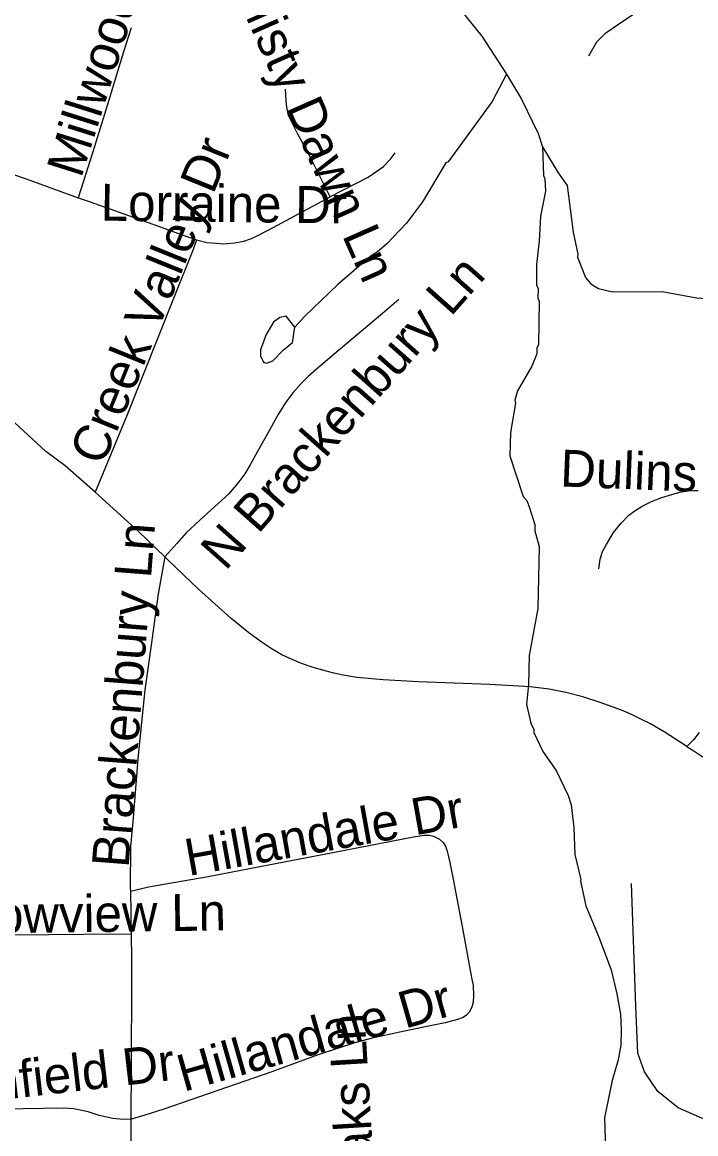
# Model space of a CAD drawing. Extents: x 1383679 to 1536984, y 460658 to 651027.
# Drawn here: x 1474850 to 1476588, y 504672 to 507536 of the extents above; entities that cross this region are included whole.
import ezdxf

# ---------------------------------------------------------------- set-up
doc = ezdxf.new("R2010")
doc.units = 0
for name, color, linetype in [('Exist Hydrographic Misc Water Feature', 7, 'Continuous'), ('Exist Road Non-System Type 51', 7, 'Continuous'), ('Exist Road Non-System Type 51 Label', 7, 'Continuous'), ('Exist Road Secondary Type 51 Attributed', 7, 'Continuous')]:
    doc.layers.add(name, color=color, linetype=linetype)

msp = doc.modelspace()

# ---------------------------------------------------------------- linework, layer by layer
at = {"layer": 'Exist Hydrographic Misc Water Feature'}
for points in [[(1475908.3, 507649.7), (1475984.8, 507563.1), (1476035.6, 507500.1), (1476099.3, 507402)], [(1476099.3, 507402), (1476062.2, 507331.5), (1475948.9, 507176.3), (1475943, 507174), (1475883, 507073.2), (1475841.8, 507018.1), (1475790.7, 506965.2), (1475766.2, 506943.7), (1475750, 506934), (1475664.5, 506859.8), (1475578.8, 506777.6), (1475553.5, 506750.5)], [(1476099.3, 507402), (1476138.5, 507337.9), (1476180.7, 507249), (1476192.6, 507215.2)], [(1476192.6, 507215.2), (1476194.6, 507140.8), (1476198.3, 507132.7), (1476199.7, 507100.6), (1476186.9, 507036), (1476183.8, 506971.6), (1476176.9, 506911.5), (1476176.9, 506859.1), (1476180.7, 506849), (1476180.2, 506825), (1476184, 506817), (1476181.8, 506705), (1476177.6, 506697.1), (1476177.3, 506681.1), (1476164.7, 506649.4), (1476127.4, 506586.1), (1476120.9, 506562.3), (1476122.8, 506554.3), (1476109.3, 506478.5), (1476108, 506418.6), (1476142, 506313.8), (1476151.7, 506303.6), (1476157.4, 506289.5), (1476172.5, 506241.2), (1476172.2, 506225.2), (1476183.4, 506185), (1476180.2, 506025.1), (1476157.7, 505903.9), (1476156.3, 505829.6), (1476151.2, 505777.7), (1476162.3, 505729.4), (1476169.9, 505713.3), (1476169.7, 505705.3), (1476192.8, 505656.8), (1476227.9, 505608), (1476258.6, 505543.5), (1476266.1, 505519.3), (1476273, 505461.1), (1476275.5, 505391.1), (1476291.5, 505326.8), (1476289.9, 505322.8), (1476304.2, 505258.6), (1476337.6, 505178.1), (1476369.5, 505094.1)], [(1476192.6, 507215.2), (1476232.7, 507147.9), (1476256.1, 507115.5), (1476271.7, 506995.1), (1476283.6, 506938.5), (1476282.4, 506930.9), (1476303.3, 506878.5), (1476317.1, 506862.2), (1476336.9, 506849.8), (1476372.6, 506841), (1476500.8, 506842.4), (1476594.4, 506824.9), (1476600.6, 506826.1), (1476759.9, 506786.7), (1476763.8, 506781), (1476783.6, 506769.6), (1476838.9, 506737.5), (1476855.7, 506730.8)], [(1475553.5, 506750.5), (1475530.8, 506778.6), (1475514.7, 506774.9), (1475498.4, 506763.3), (1475479.7, 506731.6), (1475465, 506692), (1475464.7, 506676), (1475472.4, 506659.8), (1475480.3, 506657.6), (1475496.5, 506663.3), (1475523, 506690.7), (1475547.4, 506710.3), (1475553.5, 506750.5)], [(1476369.5, 505094.1), (1476384.3, 505032.2), (1476393.4, 504979.5), (1476394.7, 504940.1), (1476394, 504899.9), (1476387.2, 504862.3), (1476372.2, 504808.4), (1476361.3, 504758.6), (1476352.4, 504712.8), (1476355, 504632.4)]]:
    msp.add_lwpolyline(points, dxfattribs=at)
at = {"layer": 'Exist Road Non-System Type 51'}
for points in [[(1476312.1, 507449.8), (1476332.4, 507485.1), (1476355.7, 507508.3), (1476385.5, 507528.9), (1476430.5, 507559.5), (1476493.1, 507600.6), (1476544.2, 507635.2), (1476585.8, 507661.2), (1476613.8, 507678.8), (1476637.3, 507689.7), (1476657.1, 507697.4)], [(1475131.6, 507521.7), (1475112, 507459.5), (1475074, 507335.4), (1475032.8, 507201.9), (1474995.1, 507083.7)], [(1475644.5, 507085.7), (1475591.6, 507192.3), (1475560.4, 507249.3), (1475537.6, 507295.6), (1475532.9, 507316.7), (1475531.1, 507333.4), (1475529.7, 507363.3)], [(1475644.5, 507085.7), (1475645.9, 507086.5), (1475742.7, 507137), (1475782.4, 507163.9), (1475799.4, 507182), (1475812.3, 507199.6)], [(1474734.2, 507173.7), (1474780.4, 507159.8), (1474869.8, 507128.6), (1474995.1, 507083.7)], [(1474995.1, 507083.7), (1475025.4, 507072.8), (1475199.5, 507011.5), (1475260.3, 506988.7), (1475300.2, 506975.1)], [(1475300.2, 506975.1), (1475326.5, 506968.6), (1475351.7, 506966.3), (1475368.3, 506965.1), (1475398.4, 506967.3), (1475422.1, 506971.9), (1475441.6, 506979), (1475461.7, 506987.8), (1475497.8, 507007), (1475564.3, 507042.9), (1475644.5, 507085.7)], [(1475300.2, 506975.1), (1475291.4, 506950.3), (1475240.9, 506824), (1475121, 506524.2), (1475039, 506324.6)], [(1475821.7, 506821.1), (1475779.9, 506785.6), (1475709.3, 506725.9), (1475654.7, 506680.7), (1475609, 506641.9), (1475587.6, 506622.9), (1475568.6, 506604.1), (1475549.4, 506582), (1475530.2, 506556.5), (1475511.7, 506526.6), (1475483.9, 506477.4), (1475461.2, 506437.1), (1475438.4, 506395.6), (1475424.2, 506372.3), (1475406.8, 506347.9), (1475382.4, 506319.4), (1475347.6, 506287.8), (1475308.1, 506252.8), (1475273.7, 506220.2), (1475249.1, 506192.4), (1475218.4, 506158.1)], [(1475039, 506324.6), (1474960.8, 506392.9), (1474911.7, 506430.1), (1474772.1, 506557.4), (1474665.6, 506656.9)], [(1475218.4, 506158.1), (1475150.4, 506223.2), (1475039, 506324.6)], [(1476337.5, 506127.1), (1476340.9, 506152.2), (1476347, 506172.1), (1476357.4, 506190.4), (1476375.7, 506220.9), (1476394.7, 506245.3), (1476415.3, 506265.9), (1476431.3, 506277.9), (1476450.9, 506289.8), (1476473.1, 506300.7), (1476500, 506311.5), (1476526.2, 506319.2), (1476546.7, 506325.1), (1476566.8, 506328), (1476582.5, 506329.2), (1476593.5, 506328.9)], [(1475218.4, 506158.1), (1475201, 506062.8), (1475182, 505924.4), (1475166.8, 505815.3), (1475149.7, 505647.4), (1475135.7, 505475.7), (1475129.7, 505411.6), (1475129.1, 505305.3), (1475129.3, 505297)], [(1476564.4, 505669.9), (1476505.9, 505707.5), (1476470.8, 505727.9), (1476444.1, 505740.8), (1476420, 505752.7), (1476395.8, 505763.3), (1476340.7, 505783), (1476295.9, 505797.3), (1476252.5, 505808.6), (1476209.8, 505816.9), (1476160.4, 505823), (1476056.6, 505829.7), (1475872.5, 505836), (1475781.3, 505841.6), (1475713.6, 505847.6), (1475678.1, 505853.4), (1475650.7, 505859.6), (1475600.7, 505873), (1475570.5, 505883.1), (1475546.4, 505893.3), (1475520.3, 505906), (1475495.1, 505920), (1475466.5, 505939), (1475434.9, 505962.3), (1475389.2, 505999.6), (1475304.9, 506075), (1475227.2, 506149.7), (1475218.4, 506158.1)], [(1476596.5, 505705.5), (1476582, 505687), (1476564.4, 505669.9)], [(1475129.3, 505297), (1475176.1, 505307.6), (1475329.7, 505334.6), (1475436.8, 505355.5), (1475655.4, 505397.5), (1475859.4, 505436.9), (1475887.2, 505441.3), (1475899.9, 505441.3), (1475911.1, 505438.6), (1475926.7, 505430.5), (1475935.8, 505421.8), (1475942, 505412.4), (1475946.4, 505399.8), (1475953, 505370.7), (1475960.7, 505332.3), (1475985.2, 505205.7), (1476006.9, 505088), (1476011.1, 505066), (1476013.1, 505054.6), (1476014.2, 505027.2), (1476013.1, 505011), (1476009.6, 504998.1), (1476003.2, 504985.3), (1475995.9, 504977.2), (1475987.6, 504971.5), (1475973.3, 504965.9), (1475940.9, 504957.4), (1475898.2, 504948.4), (1475824.6, 504933), (1475753.1, 504917.8), (1475708.6, 504906), (1475673.8, 504895.1), (1475608.7, 504873), (1475494.3, 504830.8), (1475215.8, 504735), (1475166.7, 504719.3), (1475132.1, 504709.5), (1475130.8, 504709.4)], [(1475129.3, 505297), (1475132.3, 505124.8), (1475132.2, 505066), (1475131.6, 504845.5), (1475130.8, 504709.4)], [(1476658.5, 504687.4), (1476542.3, 504738.1), (1476490, 504780.4), (1476455.1, 504831.2), (1476437.7, 504879.1), (1476433.3, 505000.4), (1476421.7, 505316.2)], [(1475130.8, 505185.9), (1475009.2, 505185.4), (1474738.5, 505182.3), (1474610.3, 505180.7), (1474443.5, 505182.8)], [(1475130.8, 504709.4), (1475110.9, 504708.2), (1475084.1, 504710.9), (1475048.8, 504719), (1475020.7, 504727.7), (1474983.4, 504735.7), (1474956.6, 504737.1), (1474800.9, 504735.2), (1474670.9, 504735.6), (1474582.7, 504734.1), (1474570.4, 504731.7), (1474553.6, 504726.1), (1474521.6, 504709.1), (1474432, 504653.2), (1474384, 504617.2)], [(1475130.8, 504709.4), (1475130.4, 504631.8), (1475128.2, 504447.9), (1475125.6, 504315.7), (1475121.1, 504231.3)]]:
    msp.add_lwpolyline(points, dxfattribs=at)
at = {"layer": 'Exist Road Secondary Type 51 Attributed'}
msp.add_lwpolyline([(1476564.4, 505669.9), (1476584.7, 505656.9), (1476605.6, 505642.8)], dxfattribs=at)

# ---------------------------------------------------------------- texts
at = {"layer": 'Exist Road Non-System Type 51 Label'}
for s, rotation, p in [('White Horse Dr', 293.8603, (1476473, 508038.7)), ('Millwood Ln', 72.4746, (1475002.6, 507132)), ('Misty Dawn Ln', 293.806, (1475395.4, 507620.1)), ('Creek Valley Dr', 67.8908, (1475058.5, 506390.1)), ('Lorraine Dr', 359.3573, (1475052.5, 507024.7)), ('N Brackenbury Ln', 48.4398, (1475374.6, 506120.2)), ('Dulins Knob Ct', 357.7251, (1476236.8, 506339.9)), ('Brackenbury Ln', 85.5619, (1475124.6, 505355.4)), ('Hillandale Dr', 10.1551, (1475279.3, 505335.7)), ('Meadowview Ln', 0.717, (1474465.6, 505184.2)), ('Hillandale Dr', 15.9178, (1475266.7, 504779.1)), ('Great Oaks Ln', 93.4682, (1475783.1, 504159.5)), ('Greenfield Dr', 6.6128, (1474497.2, 504724))]:
    msp.add_text(s, height=95, rotation=rotation, dxfattribs=at).set_placement(p)

doc.saveas('drawing.dxf')
